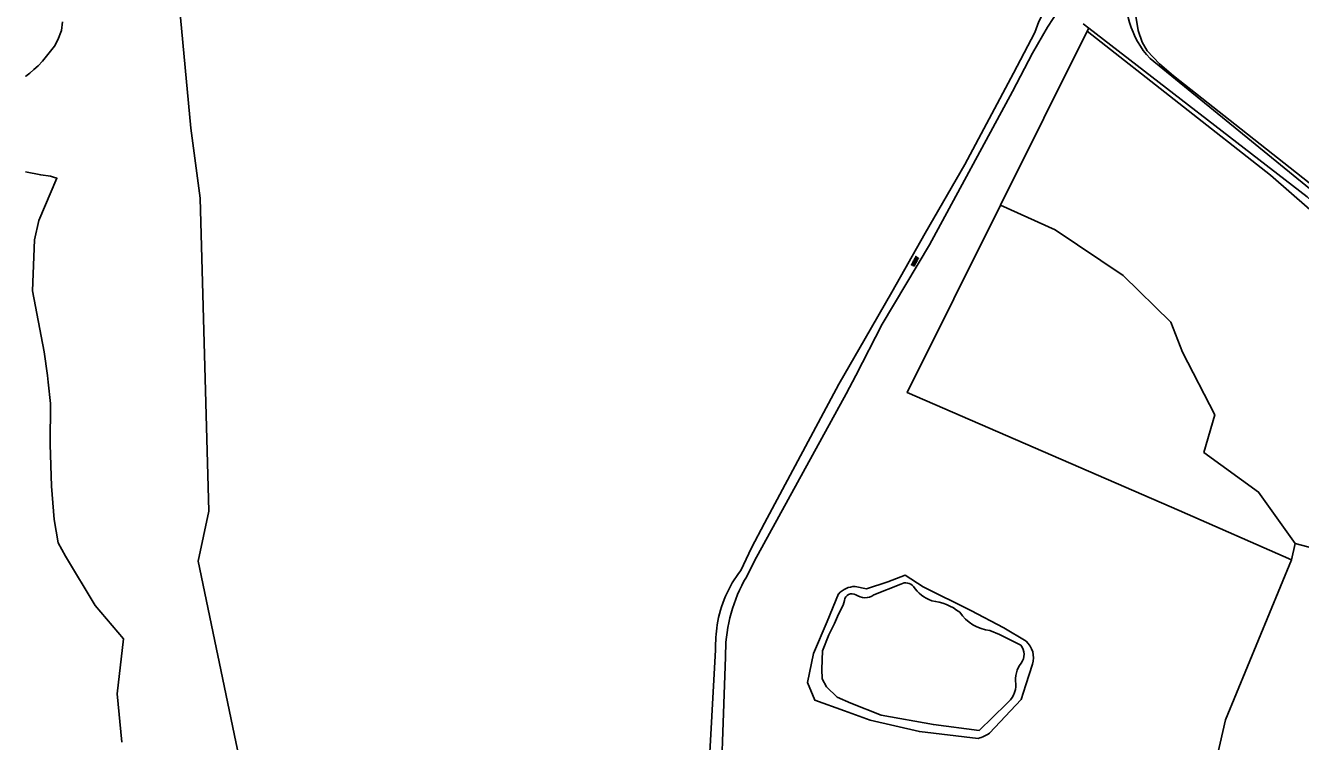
# Model space of a CAD drawing. Extents: x 130998 to 133001, y 398999 to 403002.
# Drawn here: x 131000 to 131272.1, y 401957.2 to 402110 of the extents above; entities that cross this region are included whole.
import ezdxf

# ---------------------------------------------------------------- set-up
doc = ezdxf.new("R2010")
doc.units = 0
for name, color, linetype in [('gg-knt-bronhoudergrens', 7, 'Continuous'), ('gg-knt-onverhard', 7, 'Continuous'), ('gg-kntw-bovenkant insteek waterloop', 7, 'Continuous'), ('gg-kntw-midden sloot', 7, 'Continuous'), ('gg-kntw-waterlijn', 7, 'Continuous'), ('gt-grn-groengrens', 7, 'Continuous'), ('gt-symb-overige verharding', 7, 'Continuous'), ('gx-grn-maaiveld', 7, 'Continuous')]:
    doc.layers.add(name, color=color, linetype=linetype)

# ---------------------------------------------------------------- blocks, each defined once
blk = doc.blocks.new('gt0-OVH')
at = {"layer": 'gt-symb-overige verharding'}
for points in [[(-0.97, 0.3), (-0.97, 0.31), (-0.96, 0.32), (-0.97, 0.33), (-0.97, 0.34), (-0.98, 0.35), (-0.99, 0.35), (-1, 0.36), (-1.01, 0.35), (-1.02, 0.35), (-1.03, 0.34), (-1.03, 0.33), (-1.04, 0.32), (-1.03, 0.31), (-1.03, 0.3), (-1.02, 0.29), (-1.01, 0.29), (-1, 0.28), (-0.99, 0.29), (-0.98, 0.29)], [(-0.87, 0.11), (-0.87, 0.12), (-0.86, 0.13), (-0.87, 0.14), (-0.87, 0.15), (-0.88, 0.16), (-0.89, 0.16), (-0.9, 0.16), (-0.91, 0.16), (-0.92, 0.16), (-0.93, 0.15), (-0.93, 0.14), (-0.94, 0.13), (-0.93, 0.12), (-0.93, 0.11), (-0.92, 0.1), (-0.91, 0.09), (-0.9, 0.09), (-0.89, 0.09), (-0.88, 0.1)], [(-0.77, 0.3), (-0.77, 0.31), (-0.76, 0.32), (-0.77, 0.33), (-0.77, 0.34), (-0.78, 0.35), (-0.79, 0.35), (-0.8, 0.36), (-0.81, 0.35), (-0.82, 0.35), (-0.83, 0.34), (-0.83, 0.33), (-0.84, 0.32), (-0.83, 0.31), (-0.83, 0.3), (-0.82, 0.29), (-0.81, 0.29), (-0.8, 0.28), (-0.79, 0.29), (-0.78, 0.29)], [(-0.67, 0.11), (-0.67, 0.12), (-0.66, 0.13), (-0.67, 0.14), (-0.67, 0.15), (-0.68, 0.16), (-0.69, 0.16), (-0.7, 0.16), (-0.71, 0.16), (-0.72, 0.16), (-0.73, 0.15), (-0.73, 0.14), (-0.74, 0.13), (-0.73, 0.12), (-0.73, 0.11), (-0.72, 0.1), (-0.71, 0.09), (-0.7, 0.09), (-0.69, 0.09), (-0.68, 0.1)], [(-0.57, 0.3), (-0.57, 0.31), (-0.56, 0.32), (-0.57, 0.33), (-0.57, 0.34), (-0.58, 0.35), (-0.59, 0.35), (-0.6, 0.36), (-0.61, 0.35), (-0.62, 0.35), (-0.63, 0.34), (-0.63, 0.33), (-0.64, 0.32), (-0.63, 0.31), (-0.63, 0.3), (-0.62, 0.29), (-0.61, 0.29), (-0.6, 0.28), (-0.59, 0.29), (-0.58, 0.29)], [(-0.47, 0.11), (-0.47, 0.12), (-0.46, 0.13), (-0.47, 0.14), (-0.47, 0.15), (-0.48, 0.16), (-0.49, 0.16), (-0.5, 0.16), (-0.51, 0.16), (-0.52, 0.16), (-0.53, 0.15), (-0.53, 0.14), (-0.54, 0.13), (-0.53, 0.12), (-0.53, 0.11), (-0.52, 0.1), (-0.51, 0.09), (-0.5, 0.09), (-0.49, 0.09), (-0.48, 0.1)], [(-0.37, 0.3), (-0.37, 0.31), (-0.36, 0.32), (-0.37, 0.33), (-0.37, 0.34), (-0.38, 0.35), (-0.39, 0.35), (-0.4, 0.36), (-0.41, 0.35), (-0.42, 0.35), (-0.43, 0.34), (-0.43, 0.33), (-0.44, 0.32), (-0.43, 0.31), (-0.43, 0.3), (-0.42, 0.29), (-0.41, 0.29), (-0.4, 0.28), (-0.39, 0.29), (-0.38, 0.29)], [(-0.27, 0.11), (-0.27, 0.12), (-0.26, 0.13), (-0.27, 0.14), (-0.27, 0.15), (-0.28, 0.16), (-0.29, 0.16), (-0.3, 0.16), (-0.31, 0.16), (-0.32, 0.16), (-0.33, 0.15), (-0.33, 0.14), (-0.34, 0.13), (-0.33, 0.12), (-0.33, 0.11), (-0.32, 0.1), (-0.31, 0.09), (-0.3, 0.09), (-0.29, 0.09), (-0.28, 0.1)], [(-0.17, 0.3), (-0.17, 0.31), (-0.16, 0.32), (-0.17, 0.33), (-0.17, 0.34), (-0.18, 0.35), (-0.19, 0.35), (-0.2, 0.36), (-0.21, 0.35), (-0.22, 0.35), (-0.23, 0.34), (-0.23, 0.33), (-0.24, 0.32), (-0.23, 0.31), (-0.23, 0.3), (-0.22, 0.29), (-0.21, 0.29), (-0.2, 0.28), (-0.19, 0.29), (-0.18, 0.29)], [(-0.07, 0.11), (-0.07, 0.12), (-0.06, 0.13), (-0.07, 0.14), (-0.07, 0.15), (-0.08, 0.16), (-0.09, 0.16), (-0.1, 0.16), (-0.11, 0.16), (-0.12, 0.16), (-0.13, 0.15), (-0.13, 0.14), (-0.14, 0.13), (-0.13, 0.12), (-0.13, 0.11), (-0.12, 0.1), (-0.11, 0.09), (-0.1, 0.09), (-0.09, 0.09), (-0.08, 0.1)], [(0.03, 0.3), (0.03, 0.31), (0.04, 0.32), (0.03, 0.33), (0.03, 0.34), (0.02, 0.35), (0.01, 0.35), (0, 0.36), (-0.01, 0.35), (-0.02, 0.35), (-0.03, 0.34), (-0.03, 0.33), (-0.04, 0.32), (-0.03, 0.31), (-0.03, 0.3), (-0.02, 0.29), (-0.01, 0.29), (0, 0.28), (0.01, 0.29), (0.02, 0.29)], [(0.13, 0.11), (0.13, 0.12), (0.14, 0.13), (0.13, 0.14), (0.13, 0.15), (0.12, 0.16), (0.11, 0.16), (0.1, 0.16), (0.09, 0.16), (0.08, 0.16), (0.07, 0.15), (0.07, 0.14), (0.06, 0.13), (0.07, 0.12), (0.07, 0.11), (0.08, 0.1), (0.09, 0.09), (0.1, 0.09), (0.11, 0.09), (0.12, 0.1)], [(0.23, 0.3), (0.23, 0.31), (0.24, 0.32), (0.23, 0.33), (0.23, 0.34), (0.22, 0.35), (0.21, 0.35), (0.2, 0.36), (0.19, 0.35), (0.18, 0.35), (0.17, 0.34), (0.17, 0.33), (0.16, 0.32), (0.17, 0.31), (0.17, 0.3), (0.18, 0.29), (0.19, 0.29), (0.2, 0.28), (0.21, 0.29), (0.22, 0.29)], [(0.33, 0.11), (0.33, 0.12), (0.34, 0.13), (0.33, 0.14), (0.33, 0.15), (0.32, 0.16), (0.31, 0.16), (0.3, 0.16), (0.29, 0.16), (0.28, 0.16), (0.27, 0.15), (0.27, 0.14), (0.26, 0.13), (0.27, 0.12), (0.27, 0.11), (0.28, 0.1), (0.29, 0.09), (0.3, 0.09), (0.31, 0.09), (0.32, 0.1)], [(0.43, 0.3), (0.43, 0.31), (0.44, 0.32), (0.43, 0.33), (0.43, 0.34), (0.42, 0.35), (0.41, 0.35), (0.4, 0.36), (0.39, 0.35), (0.38, 0.35), (0.37, 0.34), (0.37, 0.33), (0.36, 0.32), (0.37, 0.31), (0.37, 0.3), (0.38, 0.29), (0.39, 0.29), (0.4, 0.28), (0.41, 0.29), (0.42, 0.29)], [(0.53, 0.11), (0.53, 0.12), (0.54, 0.13), (0.53, 0.14), (0.53, 0.15), (0.52, 0.16), (0.51, 0.16), (0.5, 0.16), (0.49, 0.16), (0.48, 0.16), (0.47, 0.15), (0.47, 0.14), (0.46, 0.13), (0.47, 0.12), (0.47, 0.11), (0.48, 0.1), (0.49, 0.09), (0.5, 0.09), (0.51, 0.09), (0.52, 0.1)], [(0.63, 0.3), (0.63, 0.31), (0.64, 0.32), (0.63, 0.33), (0.63, 0.34), (0.62, 0.35), (0.61, 0.35), (0.6, 0.36), (0.59, 0.35), (0.58, 0.35), (0.57, 0.34), (0.57, 0.33), (0.56, 0.32), (0.57, 0.31), (0.57, 0.3), (0.58, 0.29), (0.59, 0.29), (0.6, 0.28), (0.61, 0.29), (0.62, 0.29)], [(0.73, 0.11), (0.73, 0.12), (0.74, 0.13), (0.73, 0.14), (0.73, 0.15), (0.72, 0.16), (0.71, 0.16), (0.7, 0.16), (0.69, 0.16), (0.68, 0.16), (0.67, 0.15), (0.67, 0.14), (0.66, 0.13), (0.67, 0.12), (0.67, 0.11), (0.68, 0.1), (0.69, 0.09), (0.7, 0.09), (0.71, 0.09), (0.72, 0.1)], [(0.83, 0.3), (0.83, 0.31), (0.84, 0.32), (0.83, 0.33), (0.83, 0.34), (0.82, 0.35), (0.81, 0.35), (0.8, 0.36), (0.79, 0.35), (0.78, 0.35), (0.77, 0.34), (0.77, 0.33), (0.76, 0.32), (0.77, 0.31), (0.77, 0.3), (0.78, 0.29), (0.79, 0.29), (0.8, 0.28), (0.81, 0.29), (0.82, 0.29)], [(0.93, 0.11), (0.93, 0.12), (0.94, 0.13), (0.93, 0.14), (0.93, 0.15), (0.92, 0.16), (0.91, 0.16), (0.9, 0.16), (0.89, 0.16), (0.88, 0.16), (0.87, 0.15), (0.87, 0.14), (0.86, 0.13), (0.87, 0.12), (0.87, 0.11), (0.88, 0.1), (0.89, 0.09), (0.9, 0.09), (0.91, 0.09), (0.92, 0.1)], [(1.03, 0.3), (1.03, 0.31), (1.04, 0.32), (1.03, 0.33), (1.03, 0.34), (1.02, 0.35), (1.01, 0.35), (1, 0.36), (0.99, 0.35), (0.98, 0.35), (0.97, 0.34), (0.97, 0.33), (0.96, 0.32), (0.97, 0.31), (0.97, 0.3), (0.98, 0.29), (0.99, 0.29), (1, 0.28), (1.01, 0.29), (1.02, 0.29)], [(-0.97, -0.14), (-0.97, -0.13), (-0.96, -0.12), (-0.97, -0.11), (-0.97, -0.1), (-0.98, -0.09), (-0.99, -0.09), (-1, -0.08), (-1.01, -0.09), (-1.02, -0.09), (-1.03, -0.1), (-1.03, -0.11), (-1.04, -0.12), (-1.03, -0.13), (-1.03, -0.14), (-1.02, -0.15), (-1.01, -0.15), (-1, -0.16), (-0.99, -0.15), (-0.98, -0.15)], [(-0.87, -0.33), (-0.87, -0.32), (-0.86, -0.31), (-0.87, -0.3), (-0.87, -0.29), (-0.88, -0.28), (-0.89, -0.28), (-0.9, -0.28), (-0.91, -0.28), (-0.92, -0.28), (-0.93, -0.29), (-0.93, -0.3), (-0.94, -0.31), (-0.93, -0.32), (-0.93, -0.33), (-0.92, -0.34), (-0.91, -0.35), (-0.9, -0.35), (-0.89, -0.35), (-0.88, -0.34)], [(-0.77, -0.14), (-0.77, -0.13), (-0.76, -0.12), (-0.77, -0.11), (-0.77, -0.1), (-0.78, -0.09), (-0.79, -0.09), (-0.8, -0.08), (-0.81, -0.09), (-0.82, -0.09), (-0.83, -0.1), (-0.83, -0.11), (-0.84, -0.12), (-0.83, -0.13), (-0.83, -0.14), (-0.82, -0.15), (-0.81, -0.15), (-0.8, -0.16), (-0.79, -0.15), (-0.78, -0.15)], [(-0.67, -0.33), (-0.67, -0.32), (-0.66, -0.31), (-0.67, -0.3), (-0.67, -0.29), (-0.68, -0.28), (-0.69, -0.28), (-0.7, -0.28), (-0.71, -0.28), (-0.72, -0.28), (-0.73, -0.29), (-0.73, -0.3), (-0.74, -0.31), (-0.73, -0.32), (-0.73, -0.33), (-0.72, -0.34), (-0.71, -0.35), (-0.7, -0.35), (-0.69, -0.35), (-0.68, -0.34)], [(-0.57, -0.14), (-0.57, -0.13), (-0.56, -0.12), (-0.57, -0.11), (-0.57, -0.1), (-0.58, -0.09), (-0.59, -0.09), (-0.6, -0.08), (-0.61, -0.09), (-0.62, -0.09), (-0.63, -0.1), (-0.63, -0.11), (-0.64, -0.12), (-0.63, -0.13), (-0.63, -0.14), (-0.62, -0.15), (-0.61, -0.15), (-0.6, -0.16), (-0.59, -0.15), (-0.58, -0.15)], [(-0.47, -0.33), (-0.47, -0.32), (-0.46, -0.31), (-0.47, -0.3), (-0.47, -0.29), (-0.48, -0.28), (-0.49, -0.28), (-0.5, -0.28), (-0.51, -0.28), (-0.52, -0.28), (-0.53, -0.29), (-0.53, -0.3), (-0.54, -0.31), (-0.53, -0.32), (-0.53, -0.33), (-0.52, -0.34), (-0.51, -0.35), (-0.5, -0.35), (-0.49, -0.35), (-0.48, -0.34)], [(-0.37, -0.14), (-0.37, -0.13), (-0.36, -0.12), (-0.37, -0.11), (-0.37, -0.1), (-0.38, -0.09), (-0.39, -0.09), (-0.4, -0.08), (-0.41, -0.09), (-0.42, -0.09), (-0.43, -0.1), (-0.43, -0.11), (-0.44, -0.12), (-0.43, -0.13), (-0.43, -0.14), (-0.42, -0.15), (-0.41, -0.15), (-0.4, -0.16), (-0.39, -0.15), (-0.38, -0.15)], [(-0.27, -0.33), (-0.27, -0.32), (-0.26, -0.31), (-0.27, -0.3), (-0.27, -0.29), (-0.28, -0.28), (-0.29, -0.28), (-0.3, -0.28), (-0.31, -0.28), (-0.32, -0.28), (-0.33, -0.29), (-0.33, -0.3), (-0.34, -0.31), (-0.33, -0.32), (-0.33, -0.33), (-0.32, -0.34), (-0.31, -0.35), (-0.3, -0.35), (-0.29, -0.35), (-0.28, -0.34)], [(-0.17, -0.14), (-0.17, -0.13), (-0.16, -0.12), (-0.17, -0.11), (-0.17, -0.1), (-0.18, -0.09), (-0.19, -0.09), (-0.2, -0.08), (-0.21, -0.09), (-0.22, -0.09), (-0.23, -0.1), (-0.23, -0.11), (-0.24, -0.12), (-0.23, -0.13), (-0.23, -0.14), (-0.22, -0.15), (-0.21, -0.15), (-0.2, -0.16), (-0.19, -0.15), (-0.18, -0.15)], [(-0.07, -0.33), (-0.07, -0.32), (-0.06, -0.31), (-0.07, -0.3), (-0.07, -0.29), (-0.08, -0.28), (-0.09, -0.28), (-0.1, -0.28), (-0.11, -0.28), (-0.12, -0.28), (-0.13, -0.29), (-0.13, -0.3), (-0.14, -0.31), (-0.13, -0.32), (-0.13, -0.33), (-0.12, -0.34), (-0.11, -0.35), (-0.1, -0.35), (-0.09, -0.35), (-0.08, -0.34)], [(0.03, -0.14), (0.03, -0.13), (0.04, -0.12), (0.03, -0.11), (0.03, -0.1), (0.02, -0.09), (0.01, -0.09), (0, -0.08), (-0.01, -0.09), (-0.02, -0.09), (-0.03, -0.1), (-0.03, -0.11), (-0.04, -0.12), (-0.03, -0.13), (-0.03, -0.14), (-0.02, -0.15), (-0.01, -0.15), (0, -0.16), (0.01, -0.15), (0.02, -0.15)], [(0.13, -0.33), (0.13, -0.32), (0.14, -0.31), (0.13, -0.3), (0.13, -0.29), (0.12, -0.28), (0.11, -0.28), (0.1, -0.28), (0.09, -0.28), (0.08, -0.28), (0.07, -0.29), (0.07, -0.3), (0.06, -0.31), (0.07, -0.32), (0.07, -0.33), (0.08, -0.34), (0.09, -0.35), (0.1, -0.35), (0.11, -0.35), (0.12, -0.34)], [(0.23, -0.14), (0.23, -0.13), (0.24, -0.12), (0.23, -0.11), (0.23, -0.1), (0.22, -0.09), (0.21, -0.09), (0.2, -0.08), (0.19, -0.09), (0.18, -0.09), (0.17, -0.1), (0.17, -0.11), (0.16, -0.12), (0.17, -0.13), (0.17, -0.14), (0.18, -0.15), (0.19, -0.15), (0.2, -0.16), (0.21, -0.15), (0.22, -0.15)], [(0.33, -0.33), (0.33, -0.32), (0.34, -0.31), (0.33, -0.3), (0.33, -0.29), (0.32, -0.28), (0.31, -0.28), (0.3, -0.28), (0.29, -0.28), (0.28, -0.28), (0.27, -0.29), (0.27, -0.3), (0.26, -0.31), (0.27, -0.32), (0.27, -0.33), (0.28, -0.34), (0.29, -0.35), (0.3, -0.35), (0.31, -0.35), (0.32, -0.34)], [(0.43, -0.14), (0.43, -0.13), (0.44, -0.12), (0.43, -0.11), (0.43, -0.1), (0.42, -0.09), (0.41, -0.09), (0.4, -0.08), (0.39, -0.09), (0.38, -0.09), (0.37, -0.1), (0.37, -0.11), (0.36, -0.12), (0.37, -0.13), (0.37, -0.14), (0.38, -0.15), (0.39, -0.15), (0.4, -0.16), (0.41, -0.15), (0.42, -0.15)], [(0.53, -0.33), (0.53, -0.32), (0.54, -0.31), (0.53, -0.3), (0.53, -0.29), (0.52, -0.28), (0.51, -0.28), (0.5, -0.28), (0.49, -0.28), (0.48, -0.28), (0.47, -0.29), (0.47, -0.3), (0.46, -0.31), (0.47, -0.32), (0.47, -0.33), (0.48, -0.34), (0.49, -0.35), (0.5, -0.35), (0.51, -0.35), (0.52, -0.34)], [(0.63, -0.14), (0.63, -0.13), (0.64, -0.12), (0.63, -0.11), (0.63, -0.1), (0.62, -0.09), (0.61, -0.09), (0.6, -0.08), (0.59, -0.09), (0.58, -0.09), (0.57, -0.1), (0.57, -0.11), (0.56, -0.12), (0.57, -0.13), (0.57, -0.14), (0.58, -0.15), (0.59, -0.15), (0.6, -0.16), (0.61, -0.15), (0.62, -0.15)], [(0.73, -0.33), (0.73, -0.32), (0.74, -0.31), (0.73, -0.3), (0.73, -0.29), (0.72, -0.28), (0.71, -0.28), (0.7, -0.28), (0.69, -0.28), (0.68, -0.28), (0.67, -0.29), (0.67, -0.3), (0.66, -0.31), (0.67, -0.32), (0.67, -0.33), (0.68, -0.34), (0.69, -0.35), (0.7, -0.35), (0.71, -0.35), (0.72, -0.34)], [(0.83, -0.14), (0.83, -0.13), (0.84, -0.12), (0.83, -0.11), (0.83, -0.1), (0.82, -0.09), (0.81, -0.09), (0.8, -0.08), (0.79, -0.09), (0.78, -0.09), (0.77, -0.1), (0.77, -0.11), (0.76, -0.12), (0.77, -0.13), (0.77, -0.14), (0.78, -0.15), (0.79, -0.15), (0.8, -0.16), (0.81, -0.15), (0.82, -0.15)], [(0.93, -0.33), (0.93, -0.32), (0.94, -0.31), (0.93, -0.3), (0.93, -0.29), (0.92, -0.28), (0.91, -0.28), (0.9, -0.28), (0.89, -0.28), (0.88, -0.28), (0.87, -0.29), (0.87, -0.3), (0.86, -0.31), (0.87, -0.32), (0.87, -0.33), (0.88, -0.34), (0.89, -0.35), (0.9, -0.35), (0.91, -0.35), (0.92, -0.34)], [(1.03, -0.14), (1.03, -0.13), (1.04, -0.12), (1.03, -0.11), (1.03, -0.1), (1.02, -0.09), (1.01, -0.09), (1, -0.08), (0.99, -0.09), (0.98, -0.09), (0.97, -0.1), (0.97, -0.11), (0.96, -0.12), (0.97, -0.13), (0.97, -0.14), (0.98, -0.15), (0.99, -0.15), (1, -0.16), (1.01, -0.15), (1.02, -0.15)]]:
    blk.add_lwpolyline(points, close=True, dxfattribs=at)

msp = doc.modelspace()

# ---------------------------------------------------------------- linework, layer by layer
at = {"layer": 'gg-knt-bronhoudergrens'}
for points in [[(131000, 402206.25), (131012.09, 402190.1), (131027.12, 402152.52), (131031.18, 402132.38), (131035.28, 402088.14), (131037.25, 402073.16), (131039.11, 402006.38), (131036.83, 401995.69)], [(131226.57, 402108.84), (131265.65, 402078.11), (131285.76, 402060.55), (131292.31, 402053.6)]]:
    msp.add_lwpolyline(points, dxfattribs=at)
at = {"layer": 'gg-knt-onverhard'}
for p, q in [((131218.06, 402109.71), (131220.49, 402113.41)), ((131226.87, 402109.46), (131225.71, 402110.36)), ((131214.89, 402104.14), (131218.06, 402109.71)), ((131153.88, 401992.3), (131153.3, 401991.44)), ((131147.21, 401976.79), (131146.42, 401962.67)), ((131146.42, 401962.67), (131139.95, 401833.81))]:
    msp.add_line(p, q, dxfattribs=at)
for points in [[(131216.82, 402111.98), (131216.24, 402110.89), (131215.38, 402108.57), (131210.8, 402099.85), (131200.42, 402080.4), (131191.96, 402065.68), (131184.85, 402053.09), (131179.14, 402043.25), (131173.57, 402033.46), (131157.72, 402003.82)], [(131288.8, 402059.45), (131273.52, 402073.49), (131226.87, 402109.46)], [(131214.89, 402104.14), (131210.6, 402095.95), (131192.9, 402063.19), (131182.83, 402046.29), (131177.18, 402035.34), (131175.09, 402031.4), (131155.53, 401995.82), (131153.88, 401992.3)], [(131239.96, 402102.96), (131284.01, 402067.07), (131290.71, 402061.43)], [(131157.72, 402003.82), (131154.9, 401998.55), (131152.63, 401993.71)], [(131134.4, 401500), (131140.67, 401740.1), (131142.99, 401802.75), (131146.65, 401899.06), (131149.37, 401975.27)]]:
    msp.add_lwpolyline(points, dxfattribs=at)
for centre, radius, start, end in [((131254.48, 402116.32), 19.73, 170.7041, 222.5933), ((131172.14, 401978.37), 24.82, 141.8121, 171.3327), ((131182.07, 401975.88), 32.7, 151.5813, 181.0725), ((131201.81, 401975.44), 54.62, 172.9861, 178.5824)]:
    msp.add_arc(centre, radius, start, end, dxfattribs=at)
at = {"layer": 'gg-kntw-bovenkant insteek waterloop'}
for points in [[(131000, 402099.18), (131000.09, 402099.22), (131000.94, 402099.85), (131001.75, 402100.66), (131002.68, 402101.44), (131003.64, 402102.41), (131006.22, 402105.63), (131006.87, 402106.98), (131007.68, 402108.96), (131007.86, 402110.78)], [(131000, 402078.79), (131003.24, 402078.15), (131005.3, 402077.89), (131005.96, 402077.7), (131006.69, 402077.43), (131002.82, 402068.4), (131001.95, 402064.26), (131001.49, 402053.39), (131003.95, 402040.4), (131004.71, 402035.34), (131004.83, 402033.91), (131005.32, 402029.35), (131005.24, 402020.64), (131005.55, 402011.71), (131006.12, 402004.59), (131006.95, 401999.61), (131008.51, 401996.75), (131014.85, 401986.22), (131020.93, 401979.14), (131019.55, 401967.43), (131020.58, 401957.11)], [(131177.05, 401990.32), (131179.48, 401989.79), (131184, 401991.31), (131187.74, 401992.72), (131191.55, 401990.27), (131201.7, 401985.2), (131208.77, 401981.5), (131213.51, 401978.64)], [(131203.31, 401957.88), (131190.73, 401959.36), (131180.26, 401961.76), (131174.74, 401963.79), (131168.41, 401966.05), (131166.89, 401969.83), (131168.15, 401976.02), (131171.05, 401982.82), (131173.49, 401988.71)], [(131214.88, 401973.72), (131213.47, 401969.31), (131212.47, 401966.16), (131205.73, 401958.98)], [(131256.09, 401961.85), (131254.94, 401956.89), (131254.15, 401953.48)]]:
    msp.add_lwpolyline(points, dxfattribs=at)
for centre, radius, start, end in [((131177.12, 401985.42), 4.9, 90.8831, 137.8615), ((131210.4, 401975.13), 4.69, 342.5555, 48.5348), ((131197.4, 401974.07), 17.24, 290.072, 298.9088)]:
    msp.add_arc(centre, radius, start, end, dxfattribs=at)
at = {"layer": 'gg-kntw-midden sloot'}
msp.add_line((131226.57, 402108.84), (131226.87, 402109.46), dxfattribs=at)
at = {"layer": 'gg-kntw-waterlijn'}
for p, q in [((131181.05, 401988.52), (131186.78, 401990.81)), ((131209.3, 401965.26), (131203.46, 401959.56))]:
    msp.add_line(p, q, dxfattribs=at)
for points in [[(131203.46, 401959.56), (131193.72, 401960.83), (131182.61, 401962.87), (131176.09, 401965.39), (131173.23, 401966.69), (131170.94, 401968.93), (131170.01, 401970.63), (131169.94, 401972.69), (131170.08, 401976.61), (131171.45, 401980.02), (131172.6, 401982.43), (131173.49, 401984.4), (131174.44, 401986.31), (131174.74, 401987.34)], [(131205.8, 401980.92), (131207.8, 401980.05), (131212.41, 401977.8)]]:
    msp.add_lwpolyline(points, dxfattribs=at)
for centre, radius, start, end in [((131187.83, 401988.95), 2.14, 39.6, 119.3912), ((131176.36, 401987.14), 1.63, 59.8608, 172.8924), ((131179.14, 401991.24), 3.32, 233.8475, 305.1471), ((131195.84, 401994.46), 7.59, 213.0883, 251.0315), ((131191.81, 401974.95), 12.42, 52.6047, 82.7825), ((131206.76, 401989.78), 8.91, 213.8211, 263.7894), ((131209.96, 401975.85), 3.13, 323.2026, 38.533), ((131217.09, 401970.44), 5.82, 142.6034, 189.1912), ((131205.97, 401969.49), 5.38, 308.2068, 0.2485)]:
    msp.add_arc(centre, radius, start, end, dxfattribs=at)
at = {"layer": 'gt-grn-groengrens'}
msp.add_lwpolyline([(131029.08, 401918.36), (131029.03, 401923), (131037.62, 401923.98), (131044.82, 401929.89), (131049.05, 401937.03), (131036.83, 401995.69)], dxfattribs=at)
at = {"layer": 'gx-grn-maaiveld'}
for p, q in [((131226.57, 402108.84), (131208.06, 402071.67)), ((131270.94, 401999.48), (131270.11, 401995.99)), ((131270.11, 401995.99), (131256.09, 401961.85))]:
    msp.add_line(p, q, dxfattribs=at)
for points in [[(131255.85, 402290.25), (131253.99, 402276.09), (131251.15, 402246.51), (131249.11, 402224.49), (131242.68, 402169.42), (131236.81, 402116.22), (131236.82, 402112.44), (131237.39, 402108.99), (131238.3, 402106.49), (131239.33, 402104.62), (131242.01, 402101.87), (131244.96, 402099.29), (131259.42, 402087.89), (131273.88, 402076.49), (131286.98, 402065.42), (131291.24, 402061.69), (131295.72, 402056.83), (131302.34, 402048.83), (131307.17, 402041.92), (131311.46, 402035.65), (131321.73, 402017.51), (131330.16, 402002.85), (131336.15, 401991.28), (131339.84, 401983.16)], [(131208.06, 402071.67), (131188.15, 402031.68), (131246.14, 402006.56), (131270.11, 401995.99)], [(131270.94, 401999.48), (131263.1, 402010.45), (131251.46, 402018.91), (131253.79, 402026.96), (131246.91, 402040.29), (131244.37, 402046.75), (131234.21, 402056.7), (131219.71, 402066.43), (131208.06, 402071.67)], [(131270.94, 401999.48), (131279.06, 401997.33), (131332.46, 401988.43)]]:
    msp.add_lwpolyline(points, dxfattribs=at)

# ---------------------------------------------------------------- block references
at = {"layer": 'gt-symb-overige verharding', "rotation": 61.76909817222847}
msp.add_blockref('gt0-OVH', (131189.81, 402059.69), dxfattribs=at)

doc.saveas('drawing.dxf')
